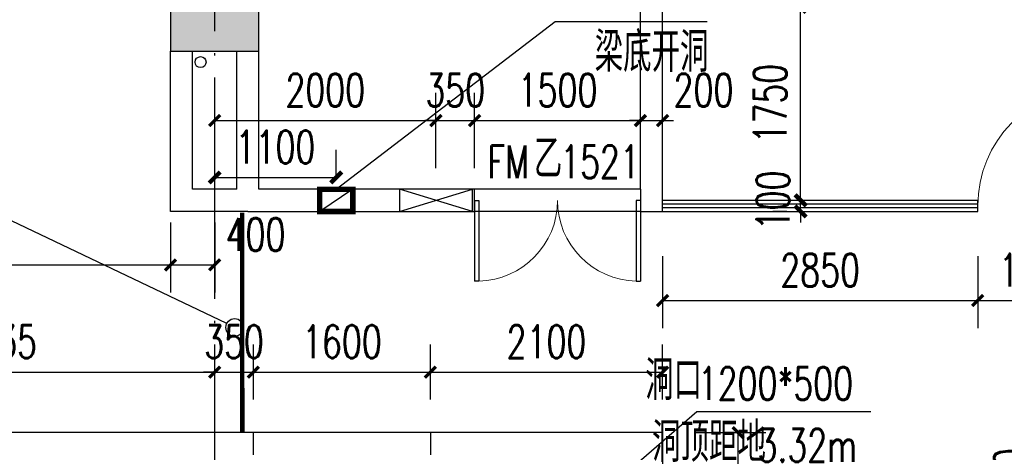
# Model space of a CAD drawing. Extents: x 797781 to 1255204, y 21234 to 1024248.
# Tile 441 of 656: x 936745 to 945648, y 485415 to 489327. Entities that reach past the tile are written whole.
import ezdxf

# ---------------------------------------------------------------- set-up
doc = ezdxf.new("R2010")
doc.units = 0
doc.header["$LTSCALE"] = 1000
doc.header["$MEASUREMENT"] = 0
doc.linetypes.add('( Hidden )', pattern=[0.375, 0.25, -0.125])
doc.linetypes.add('230303生产综合楼-平面图_t8$0$DOTE', pattern=[2.42, 2, -0.2, 0.02, -0.2])
for name, color, linetype in [('00泄压阀', 2, 'Continuous'), ('230303生产综合楼-平面图_t8$0$COLUMN', 40, 'Continuous'), ('230303生产综合楼-平面图_t8$0$DIM_IDEN', 3, 'Continuous'), ('230303生产综合楼-平面图_t8$0$DIM_LEAD', 3, 'Continuous'), ('230303生产综合楼-平面图_t8$0$DOOR_FIRE', 4, 'Continuous'), ('230303生产综合楼-平面图_t8$0$DOOR_FIRE_TEXT', 7, 'Continuous'), ('230303生产综合楼-平面图_t8$0$DOTE', 1, '230303生产综合楼-平面图_t8$0$DOTE'), ('230303生产综合楼-平面图_t8$0$PUB_DIM', 3, 'Continuous'), ('230303生产综合楼-平面图_t8$0$PUB_TEXT', 7, 'Continuous'), ('230303生产综合楼-平面图_t8$0$STAIR', 2, 'Continuous'), ('230303生产综合楼-平面图_t8$0$VRV-PIPE', 1, 'Continuous'), ('230303生产综合楼-平面图_t8$0$WALL', 40, 'Continuous'), ('230303生产综合楼-平面图_t8$0$WINDOW', 4, 'Continuous'), ('230303生产综合楼-平面图_t8$0$板洞', 6, 'Continuous'), ('A泄压阀', 2, 'Continuous'), ('CURTWALL', 4, 'Continuous'), ('DIM_LEAD', 3, 'Continuous'), ('PUB_DIM', 3, 'Continuous'), ('PUB_HATCH', 8, 'Continuous'), ('PUB_TEXT', 7, 'Continuous'), ('电气洞口', 6, 'Continuous'), ('防排烟', 7, 'Continuous')]:
    doc.layers.add(name, color=color, linetype=linetype)
doc.styles.add('230303生产综合楼-平面图_t8$0$_TCH_DIM', font='SIMPLEX', dxfattribs={"bigfont": 'GBCBIG'})
doc.styles.add('230303生产综合楼-平面图_T8$0$_TCH_DIM_T3', font='SIMPLEX', dxfattribs={"width": 0.705882, "bigfont": 'GBCBIG'})
doc.styles.add('230303生产综合楼-平面图_t8$0$_TCH_WINDOW', font='SIMPLEX', dxfattribs={"height": 3.5, "bigfont": 'GBCBIG'})
doc.styles.add('_TCH_DIM', font='SIMPLEX', dxfattribs={"bigfont": 'GBCBIG'})
doc.styles.add('_TCH_DIM_T3', font='SIMPLEX', dxfattribs={"width": 0.705882, "bigfont": 'GBCBIG'})
doc.dimstyles.new('230303生产综合楼-平面图_T8$0$_TCH_ARCH&&100', dxfattribs={"dimtxt": 297.5, "dimasz": 100, "dimexe": 250, "dimexo": 300, "dimgap": 126.25, "dimtad": 1, "dimdec": 0, "dimzin": 0, "dimdsep": 46, "dimtxsty": '230303生产综合楼-平面图_T8$0$_TCH_DIM_T3', "dimblk": '230303生产综合楼-平面图_t8$0$_ArchTick', "dimcen": 0.09, "dimclrt": 7, "dimazin": 2, "dimtfac": 1, "dimtdec": 0, "dimtix": 1, "dimtmove": 2, "dimatfit": 3, "dimfxl": 1, "dimtolj": 1, "dimtzin": 0, "dimarcsym": 0})
doc.dimstyles.new('_TCH_ARCH&&100', dxfattribs={"dimtxt": 297.5, "dimasz": 100, "dimexe": 250, "dimexo": 300, "dimgap": 126.25, "dimtad": 1, "dimdec": 0, "dimzin": 0, "dimdsep": 46, "dimtxsty": '_TCH_DIM_T3', "dimblk": 'ARCHTICK', "dimcen": 0.09, "dimclrt": 7, "dimazin": 2, "dimtfac": 1, "dimtdec": 0, "dimtix": 1, "dimtmove": 2, "dimatfit": 3, "dimfxl": 1, "dimtolj": 1, "dimtzin": 0, "dimarcsym": 0})

# ---------------------------------------------------------------- blocks, each defined once
blk = doc.blocks.new('A$C364970EA')
at = {"layer": '00泄压阀', "color": 2}
for p, q in [((-659.5, 0), (0, 200)), ((0, 0), (-659.5, 200))]:
    blk.add_line(p, q, dxfattribs=at)
blk.add_lwpolyline([(-659.5, 0), (0, 0), (0, 200), (-659.5, 200)], close=True, dxfattribs=at)
blk = doc.blocks.new('泄压阀')
at = {"layer": 'A泄压阀', "color": 2, "rotation": 180}
blk.add_blockref('A$C364970EA', (-320, 100), dxfattribs=at)
blk = doc.blocks.new('_ArchTick')
at = {"color": 0, "linetype": 'ByBlock', "const_width": 0.4}
blk.add_lwpolyline([(-0.5, -0.5), (0.5, 0.5)], dxfattribs=at)
blk = doc.blocks.new('*D6716')
at = {"layer": 'Defpoints', "color": 0, "transparency": 16777216}
for p in [(769036.4, 381246.4), (767936.8, 380939.1), (769036.4, 380939.1)]:
    blk.add_point(p, dxfattribs=at)
at = {"layer": 'PUB_DIM', "color": 0, "lineweight": -2, "transparency": 16777216}
for p, q in [((767936.8, 381239.1), (767936.8, 381496.4)), ((769036.4, 381239.1), (769036.4, 381496.4)), ((767936.8, 381246.4), (769036.4, 381246.4))]:
    blk.add_line(p, q, dxfattribs=at)
at = {"layer": 'PUB_DIM', "color": 0, "lineweight": -2, "transparency": 16777216, "xscale": 100, "yscale": 100, "zscale": 100, "rotation": 180}
blk.add_blockref('_ArchTick', (767936.8, 381246.4), dxfattribs=at)
at = {"layer": 'PUB_DIM', "color": 0, "lineweight": -2, "transparency": 16777216, "xscale": 100, "yscale": 100, "zscale": 100}
blk.add_blockref('_ArchTick', (769036.4, 381246.4), dxfattribs=at)
at = {"layer": 'PUB_DIM', "color": 7, "transparency": 16777216, "insert": (768486.6, 381521.4), "char_height": 297.5, "attachment_point": 5, "style": '_TCH_DIM_T3'}
blk.add_mtext('\\A1;1100', dxfattribs=at)
blk = doc.blocks.new('230303生产综合楼-平面图_t8$0$LMJ')
at = {"layer": '230303生产综合楼-平面图_t8$0$VRV-PIPE', "color": 2, "linetype": 'Continuous'}
blk.add_circle((1075893, 183928), 50, dxfattribs=at)
blk = doc.blocks.new('230303生产综合楼-平面图_t8$0$_ArchTick')
at = {"color": 0, "linetype": 'ByBlock', "const_width": 0.3}
blk.add_lwpolyline([(-0.5, -0.5), (0.5, 0.5)], dxfattribs=at)
blk = doc.blocks.new('*D6221')
at = {"layer": '230303生产综合楼-平面图_t8$0$PUB_DIM', "color": 0, "lineweight": -2, "transparency": 16777216}
for p, q in [((772798.3, 187898.9), (772269.5, 187898.9)), ((772519.5, 186898.9), (772519.5, 187898.9)), ((772798.3, 186898.9), (772269.5, 186898.9))]:
    blk.add_line(p, q, dxfattribs=at)
at = {"layer": 'Defpoints', "color": 0, "transparency": 16777216}
for p in [(772519.5, 187898.9), (773098.3, 187898.9), (773098.3, 186898.9)]:
    blk.add_point(p, dxfattribs=at)
at = {"layer": '230303生产综合楼-平面图_t8$0$PUB_DIM', "color": 0, "lineweight": -2, "transparency": 16777216, "xscale": 100, "yscale": 100, "zscale": 100}
for p, rotation in [((772519.5, 187898.9), 90), ((772519.5, 186898.9), 270)]:
    blk.add_blockref('230303生产综合楼-平面图_t8$0$_ArchTick', p, dxfattribs=dict(at, rotation=rotation))
at = {"layer": '230303生产综合楼-平面图_t8$0$PUB_DIM', "color": 7, "transparency": 16777216, "insert": (772244.5, 187398.9), "char_height": 297.5, "attachment_point": 5, "rotation": 90, "style": '230303生产综合楼-平面图_T8$0$_TCH_DIM_T3'}
blk.add_mtext('\\A1;1000', dxfattribs=at)
blk = doc.blocks.new('*D6239')
at = {"layer": '230303生产综合楼-平面图_t8$0$PUB_DIM', "color": 0, "lineweight": -2, "transparency": 16777216}
for p, q in [((761113.3, 188198.9), (761113.3, 188695.4)), ((765048.3, 188198.9), (765048.3, 188695.4)), ((761113.3, 188445.4), (765048.3, 188445.4))]:
    blk.add_line(p, q, dxfattribs=at)
at = {"layer": 'Defpoints', "color": 0, "transparency": 16777216}
for p in [(765048.3, 188445.4), (761113.3, 187898.9), (765048.3, 187898.9)]:
    blk.add_point(p, dxfattribs=at)
at = {"layer": '230303生产综合楼-平面图_t8$0$PUB_DIM', "color": 0, "lineweight": -2, "transparency": 16777216, "xscale": 100, "yscale": 100, "zscale": 100, "rotation": 180}
blk.add_blockref('230303生产综合楼-平面图_t8$0$_ArchTick', (761113.3, 188445.4), dxfattribs=at)
at = {"layer": '230303生产综合楼-平面图_t8$0$PUB_DIM', "color": 0, "lineweight": -2, "transparency": 16777216, "xscale": 100, "yscale": 100, "zscale": 100}
blk.add_blockref('230303生产综合楼-平面图_t8$0$_ArchTick', (765048.3, 188445.4), dxfattribs=at)
at = {"layer": '230303生产综合楼-平面图_t8$0$PUB_DIM', "color": 7, "transparency": 16777216, "insert": (763080.8, 188720.4), "char_height": 297.5, "attachment_point": 5, "style": '230303生产综合楼-平面图_T8$0$_TCH_DIM_T3'}
blk.add_mtext('\\A1;3935', dxfattribs=at)
blk = doc.blocks.new('*D6240')
at = {"layer": '230303生产综合楼-平面图_t8$0$PUB_DIM', "color": 0, "lineweight": -2, "transparency": 16777216}
for p, q in [((765048.3, 188198.9), (765048.3, 188695.4)), ((765398.3, 188198.9), (765398.3, 188695.4)), ((765048.3, 188445.4), (764948.3, 188445.4)), ((765048.3, 188445.4), (765398.3, 188445.4)), ((765398.3, 188445.4), (765498.3, 188445.4))]:
    blk.add_line(p, q, dxfattribs=at)
at = {"layer": 'Defpoints', "color": 0, "transparency": 16777216}
for p in [(765398.3, 188445.4), (765048.3, 187898.9), (765398.3, 187898.9)]:
    blk.add_point(p, dxfattribs=at)
at = {"layer": '230303生产综合楼-平面图_t8$0$PUB_DIM', "color": 0, "lineweight": -2, "transparency": 16777216, "xscale": 100, "yscale": 100, "zscale": 100}
blk.add_blockref('230303生产综合楼-平面图_t8$0$_ArchTick', (765048.3, 188445.4), dxfattribs=at)
at = {"layer": '230303生产综合楼-平面图_t8$0$PUB_DIM', "color": 0, "lineweight": -2, "transparency": 16777216, "xscale": 100, "yscale": 100, "zscale": 100, "rotation": 180}
blk.add_blockref('230303生产综合楼-平面图_t8$0$_ArchTick', (765398.3, 188445.4), dxfattribs=at)
at = {"layer": '230303生产综合楼-平面图_t8$0$PUB_DIM', "color": 7, "transparency": 16777216, "insert": (765223.3, 188720.4), "char_height": 297.5, "attachment_point": 5, "style": '230303生产综合楼-平面图_T8$0$_TCH_DIM_T3'}
blk.add_mtext('\\A1;350', dxfattribs=at)
blk = doc.blocks.new('*D6241')
at = {"layer": '230303生产综合楼-平面图_t8$0$PUB_DIM', "color": 0, "lineweight": -2, "transparency": 16777216}
for p, q in [((765398.3, 188198.9), (765398.3, 188695.4)), ((766998.3, 188198.9), (766998.3, 188695.4)), ((765398.3, 188445.4), (766998.3, 188445.4))]:
    blk.add_line(p, q, dxfattribs=at)
at = {"layer": 'Defpoints', "color": 0, "transparency": 16777216}
for p in [(766998.3, 188445.4), (765398.3, 187898.9), (766998.3, 187898.9)]:
    blk.add_point(p, dxfattribs=at)
at = {"layer": '230303生产综合楼-平面图_t8$0$PUB_DIM', "color": 0, "lineweight": -2, "transparency": 16777216, "xscale": 100, "yscale": 100, "zscale": 100, "rotation": 180}
blk.add_blockref('230303生产综合楼-平面图_t8$0$_ArchTick', (765398.3, 188445.4), dxfattribs=at)
at = {"layer": '230303生产综合楼-平面图_t8$0$PUB_DIM', "color": 0, "lineweight": -2, "transparency": 16777216, "xscale": 100, "yscale": 100, "zscale": 100}
blk.add_blockref('230303生产综合楼-平面图_t8$0$_ArchTick', (766998.3, 188445.4), dxfattribs=at)
at = {"layer": '230303生产综合楼-平面图_t8$0$PUB_DIM', "color": 7, "transparency": 16777216, "insert": (766198.3, 188720.4), "char_height": 297.5, "attachment_point": 5, "style": '230303生产综合楼-平面图_T8$0$_TCH_DIM_T3'}
blk.add_mtext('\\A1;1600', dxfattribs=at)
blk = doc.blocks.new('*D6242')
at = {"layer": '230303生产综合楼-平面图_t8$0$PUB_DIM', "color": 0, "lineweight": -2, "transparency": 16777216}
for p, q in [((766998.3, 188198.9), (766998.3, 188695.4)), ((769098.3, 188198.9), (769098.3, 188695.4)), ((766998.3, 188445.4), (769098.3, 188445.4))]:
    blk.add_line(p, q, dxfattribs=at)
at = {"layer": 'Defpoints', "color": 0, "transparency": 16777216}
for p in [(769098.3, 188445.4), (766998.3, 187898.9), (769098.3, 187898.9)]:
    blk.add_point(p, dxfattribs=at)
at = {"layer": '230303生产综合楼-平面图_t8$0$PUB_DIM', "color": 0, "lineweight": -2, "transparency": 16777216, "xscale": 100, "yscale": 100, "zscale": 100, "rotation": 180}
blk.add_blockref('230303生产综合楼-平面图_t8$0$_ArchTick', (766998.3, 188445.4), dxfattribs=at)
at = {"layer": '230303生产综合楼-平面图_t8$0$PUB_DIM', "color": 0, "lineweight": -2, "transparency": 16777216, "xscale": 100, "yscale": 100, "zscale": 100}
blk.add_blockref('230303生产综合楼-平面图_t8$0$_ArchTick', (769098.3, 188445.4), dxfattribs=at)
at = {"layer": '230303生产综合楼-平面图_t8$0$PUB_DIM', "color": 7, "transparency": 16777216, "insert": (768048.3, 188720.4), "char_height": 297.5, "attachment_point": 5, "style": '230303生产综合楼-平面图_T8$0$_TCH_DIM_T3'}
blk.add_mtext('\\A1;2100', dxfattribs=at)
blk = doc.blocks.new('*D6246')
at = {"layer": '230303生产综合楼-平面图_t8$0$PUB_DIM', "color": 0, "lineweight": -2, "transparency": 16777216}
for p, q in [((769398.3, 187898.9), (770032.5, 187898.9)), ((769782.5, 185748.9), (769782.5, 187898.9)), ((769398.3, 185748.9), (770032.5, 185748.9))]:
    blk.add_line(p, q, dxfattribs=at)
at = {"layer": 'Defpoints', "color": 0, "transparency": 16777216}
for p in [(769098.3, 187898.9), (769782.5, 187898.9), (769098.3, 185748.9)]:
    blk.add_point(p, dxfattribs=at)
at = {"layer": '230303生产综合楼-平面图_t8$0$PUB_DIM', "color": 0, "lineweight": -2, "transparency": 16777216, "xscale": 100, "yscale": 100, "zscale": 100}
for p, rotation in [((769782.5, 187898.9), 90), ((769782.5, 185748.9), 270)]:
    blk.add_blockref('230303生产综合楼-平面图_t8$0$_ArchTick', p, dxfattribs=dict(at, rotation=rotation))
at = {"layer": '230303生产综合楼-平面图_t8$0$PUB_DIM', "color": 7, "transparency": 16777216, "insert": (769507.5, 186823.9), "char_height": 297.5, "attachment_point": 5, "rotation": 90, "style": '230303生产综合楼-平面图_T8$0$_TCH_DIM_T3'}
blk.add_mtext('\\A1;2150', dxfattribs=at)
blk = doc.blocks.new('*D1568')
at = {"layer": 'Defpoints', "color": 0, "transparency": 16777216}
for p in [(943805.9, 489443.2), (943983, 489443.2), (943983, 487693.2)]:
    blk.add_point(p, dxfattribs=at)
at = {"layer": 'PUB_DIM', "color": 0, "lineweight": -2, "transparency": 16777216}
for p, q in [((943683, 489443.2), (943555.9, 489443.2)), ((943805.9, 487693.2), (943805.9, 489443.2)), ((943683, 487693.2), (943555.9, 487693.2))]:
    blk.add_line(p, q, dxfattribs=at)
at = {"layer": 'PUB_DIM', "color": 0, "lineweight": -2, "transparency": 16777216, "xscale": 100, "yscale": 100, "zscale": 100}
for p, rotation in [((943805.9, 489443.2), 90), ((943805.9, 487693.2), 270)]:
    blk.add_blockref('_ArchTick', p, dxfattribs=dict(at, rotation=rotation))
at = {"layer": 'PUB_DIM', "color": 7, "transparency": 16777216, "insert": (943530.9, 488568.2), "char_height": 297.5, "attachment_point": 5, "rotation": 90, "style": '_TCH_DIM_T3'}
blk.add_mtext('\\A1;1750', dxfattribs=at)
blk = doc.blocks.new('*D1569')
at = {"layer": 'Defpoints', "color": 0, "transparency": 16777216}
for p in [(943805.9, 487693.2), (943983, 487693.2), (943983, 487593.2)]:
    blk.add_point(p, dxfattribs=at)
at = {"layer": 'PUB_DIM', "color": 0, "lineweight": -2, "transparency": 16777216}
for p, q in [((943805.9, 487693.2), (943805.9, 487793.2)), ((943683, 487693.2), (943555.9, 487693.2)), ((943805.9, 487593.2), (943805.9, 487693.2)), ((943683, 487593.2), (943555.9, 487593.2)), ((943805.9, 487593.2), (943805.9, 487493.2))]:
    blk.add_line(p, q, dxfattribs=at)
at = {"layer": 'PUB_DIM', "color": 0, "lineweight": -2, "transparency": 16777216, "xscale": 100, "yscale": 100, "zscale": 100}
for p, rotation in [((943805.9, 487693.2), 270), ((943805.9, 487593.2), 90)]:
    blk.add_blockref('_ArchTick', p, dxfattribs=dict(at, rotation=rotation))
at = {"layer": 'PUB_DIM', "color": 7, "transparency": 16777216, "insert": (943555.9, 487693.2), "char_height": 297.5, "attachment_point": 5, "rotation": 90, "style": '_TCH_DIM_T3'}
blk.add_mtext('\\A1;100', dxfattribs=at)
blk = doc.blocks.new('*D1679')
at = {"layer": '230303生产综合楼-平面图_t8$0$PUB_DIM', "color": 0, "lineweight": -2, "transparency": 16777216}
for p, q in [((933508, 487493.2), (933508, 486859.7)), ((938108, 487493.2), (938108, 486859.7)), ((933508, 487109.7), (938108, 487109.7))]:
    blk.add_line(p, q, dxfattribs=at)
at = {"layer": 'Defpoints', "color": 0, "transparency": 16777216}
for p in [(933508, 487793.2), (938108, 487793.2), (938108, 487109.7)]:
    blk.add_point(p, dxfattribs=at)
at = {"layer": '230303生产综合楼-平面图_t8$0$PUB_DIM', "color": 0, "lineweight": -2, "transparency": 16777216, "xscale": 100, "yscale": 100, "zscale": 100, "rotation": 180}
blk.add_blockref('230303生产综合楼-平面图_t8$0$_ArchTick', (933508, 487109.7), dxfattribs=at)
at = {"layer": '230303生产综合楼-平面图_t8$0$PUB_DIM', "color": 0, "lineweight": -2, "transparency": 16777216, "xscale": 100, "yscale": 100, "zscale": 100}
blk.add_blockref('230303生产综合楼-平面图_t8$0$_ArchTick', (938108, 487109.7), dxfattribs=at)
at = {"layer": '230303生产综合楼-平面图_t8$0$PUB_DIM', "color": 7, "transparency": 16777216, "insert": (935808, 487384.7), "char_height": 297.5, "attachment_point": 5, "style": '230303生产综合楼-平面图_T8$0$_TCH_DIM_T3'}
blk.add_mtext('\\A1;4600', dxfattribs=at)
blk = doc.blocks.new('*D1680')
at = {"layer": '230303生产综合楼-平面图_t8$0$PUB_DIM', "color": 0, "lineweight": -2, "transparency": 16777216}
for p, q in [((938108, 487493.2), (938108, 486859.7)), ((938508, 487493.2), (938508, 486859.7)), ((938108, 487109.7), (938508, 487109.7))]:
    blk.add_line(p, q, dxfattribs=at)
at = {"layer": 'Defpoints', "color": 0, "transparency": 16777216}
for p in [(938108, 487793.2), (938508, 487793.2), (938508, 487109.7)]:
    blk.add_point(p, dxfattribs=at)
at = {"layer": '230303生产综合楼-平面图_t8$0$PUB_DIM', "color": 0, "lineweight": -2, "transparency": 16777216, "xscale": 100, "yscale": 100, "zscale": 100, "rotation": 180}
blk.add_blockref('230303生产综合楼-平面图_t8$0$_ArchTick', (938108, 487109.7), dxfattribs=at)
at = {"layer": '230303生产综合楼-平面图_t8$0$PUB_DIM', "color": 0, "lineweight": -2, "transparency": 16777216, "xscale": 100, "yscale": 100, "zscale": 100}
blk.add_blockref('230303生产综合楼-平面图_t8$0$_ArchTick', (938508, 487109.7), dxfattribs=at)
at = {"layer": '230303生产综合楼-平面图_t8$0$PUB_DIM', "color": 7, "transparency": 16777216, "insert": (938878, 487384.7), "char_height": 297.5, "attachment_point": 5, "style": '230303生产综合楼-平面图_T8$0$_TCH_DIM_T3'}
blk.add_mtext('\\A1;400', dxfattribs=at)
blk = doc.blocks.new('*D1689')
at = {"layer": '230303生产综合楼-平面图_t8$0$PUB_DIM', "color": 0, "lineweight": -2, "transparency": 16777216}
for p, q in [((942558, 487189.6), (942558, 486537.4)), ((945408, 487189.6), (945408, 486537.4)), ((942558, 486787.4), (945408, 486787.4))]:
    blk.add_line(p, q, dxfattribs=at)
at = {"layer": 'Defpoints', "color": 0, "transparency": 16777216}
for p in [(942558, 487489.6), (945408, 487489.6), (945408, 486787.4)]:
    blk.add_point(p, dxfattribs=at)
at = {"layer": '230303生产综合楼-平面图_t8$0$PUB_DIM', "color": 0, "lineweight": -2, "transparency": 16777216, "xscale": 100, "yscale": 100, "zscale": 100, "rotation": 180}
blk.add_blockref('230303生产综合楼-平面图_t8$0$_ArchTick', (942558, 486787.4), dxfattribs=at)
at = {"layer": '230303生产综合楼-平面图_t8$0$PUB_DIM', "color": 0, "lineweight": -2, "transparency": 16777216, "xscale": 100, "yscale": 100, "zscale": 100}
blk.add_blockref('230303生产综合楼-平面图_t8$0$_ArchTick', (945408, 486787.4), dxfattribs=at)
at = {"layer": '230303生产综合楼-平面图_t8$0$PUB_DIM', "color": 7, "transparency": 16777216, "insert": (943983, 487062.4), "char_height": 297.5, "attachment_point": 5, "style": '230303生产综合楼-平面图_T8$0$_TCH_DIM_T3'}
blk.add_mtext('\\A1;2850', dxfattribs=at)
blk = doc.blocks.new('*D1690')
at = {"layer": '230303生产综合楼-平面图_t8$0$PUB_DIM', "color": 0, "lineweight": -2, "transparency": 16777216}
for p, q in [((945408, 487189.6), (945408, 486537.4)), ((946508, 487189.6), (946508, 486537.4)), ((945408, 486787.4), (946508, 486787.4))]:
    blk.add_line(p, q, dxfattribs=at)
at = {"layer": 'Defpoints', "color": 0, "transparency": 16777216}
for p in [(945408, 487489.6), (946508, 487489.6), (946508, 486787.4)]:
    blk.add_point(p, dxfattribs=at)
at = {"layer": '230303生产综合楼-平面图_t8$0$PUB_DIM', "color": 0, "lineweight": -2, "transparency": 16777216, "xscale": 100, "yscale": 100, "zscale": 100, "rotation": 180}
blk.add_blockref('230303生产综合楼-平面图_t8$0$_ArchTick', (945408, 486787.4), dxfattribs=at)
at = {"layer": '230303生产综合楼-平面图_t8$0$PUB_DIM', "color": 0, "lineweight": -2, "transparency": 16777216, "xscale": 100, "yscale": 100, "zscale": 100}
blk.add_blockref('230303生产综合楼-平面图_t8$0$_ArchTick', (946508, 486787.4), dxfattribs=at)
at = {"layer": '230303生产综合楼-平面图_t8$0$PUB_DIM', "color": 7, "transparency": 16777216, "insert": (945958, 487062.4), "char_height": 297.5, "attachment_point": 5, "style": '230303生产综合楼-平面图_T8$0$_TCH_DIM_T3'}
blk.add_mtext('\\A1;1100', dxfattribs=at)
blk = doc.blocks.new('*D1703')
at = {"layer": '230303生产综合楼-平面图_t8$0$PUB_DIM', "color": 0, "lineweight": -2, "transparency": 16777216}
for p, q in [((938508, 487983.1), (938508, 488665.1)), ((940508.3, 487983.1), (940508.3, 488665.1)), ((938508, 488415.1), (940508.3, 488415.1))]:
    blk.add_line(p, q, dxfattribs=at)
at = {"layer": 'Defpoints', "color": 0, "transparency": 16777216}
for p in [(940508.3, 488415.1), (938508, 487683.1), (940508.3, 487683.1)]:
    blk.add_point(p, dxfattribs=at)
at = {"layer": '230303生产综合楼-平面图_t8$0$PUB_DIM', "color": 0, "lineweight": -2, "transparency": 16777216, "xscale": 100, "yscale": 100, "zscale": 100, "rotation": 180}
blk.add_blockref('230303生产综合楼-平面图_t8$0$_ArchTick', (938508, 488415.1), dxfattribs=at)
at = {"layer": '230303生产综合楼-平面图_t8$0$PUB_DIM', "color": 0, "lineweight": -2, "transparency": 16777216, "xscale": 100, "yscale": 100, "zscale": 100}
blk.add_blockref('230303生产综合楼-平面图_t8$0$_ArchTick', (940508.3, 488415.1), dxfattribs=at)
at = {"layer": '230303生产综合楼-平面图_t8$0$PUB_DIM', "color": 7, "transparency": 16777216, "insert": (939508.1, 488690.1), "char_height": 297.5, "attachment_point": 5, "style": '230303生产综合楼-平面图_T8$0$_TCH_DIM_T3'}
blk.add_mtext('\\A1;2000', dxfattribs=at)
blk = doc.blocks.new('*D1704')
at = {"layer": '230303生产综合楼-平面图_t8$0$PUB_DIM', "color": 0, "lineweight": -2, "transparency": 16777216}
for p, q in [((940508.3, 487983.1), (940508.3, 488665.1)), ((940858, 487983.1), (940858, 488665.1)), ((940508.3, 488415.1), (940408.3, 488415.1)), ((940508.3, 488415.1), (940858, 488415.1)), ((940858, 488415.1), (940958, 488415.1))]:
    blk.add_line(p, q, dxfattribs=at)
at = {"layer": 'Defpoints', "color": 0, "transparency": 16777216}
for p in [(940858, 488415.1), (940508.3, 487683.1), (940858, 487683.1)]:
    blk.add_point(p, dxfattribs=at)
at = {"layer": '230303生产综合楼-平面图_t8$0$PUB_DIM', "color": 0, "lineweight": -2, "transparency": 16777216, "xscale": 100, "yscale": 100, "zscale": 100}
blk.add_blockref('230303生产综合楼-平面图_t8$0$_ArchTick', (940508.3, 488415.1), dxfattribs=at)
at = {"layer": '230303生产综合楼-平面图_t8$0$PUB_DIM', "color": 0, "lineweight": -2, "transparency": 16777216, "xscale": 100, "yscale": 100, "zscale": 100, "rotation": 180}
blk.add_blockref('230303生产综合楼-平面图_t8$0$_ArchTick', (940858, 488415.1), dxfattribs=at)
at = {"layer": '230303生产综合楼-平面图_t8$0$PUB_DIM', "color": 7, "transparency": 16777216, "insert": (940683.1, 488690.1), "char_height": 297.5, "attachment_point": 5, "style": '230303生产综合楼-平面图_T8$0$_TCH_DIM_T3'}
blk.add_mtext('\\A1;350', dxfattribs=at)
blk = doc.blocks.new('*D1705')
at = {"layer": '230303生产综合楼-平面图_t8$0$PUB_DIM', "color": 0, "lineweight": -2, "transparency": 16777216}
for p, q in [((940858, 487983.1), (940858, 488665.1)), ((942358, 487983.1), (942358, 488665.1)), ((940858, 488415.1), (942358, 488415.1))]:
    blk.add_line(p, q, dxfattribs=at)
at = {"layer": 'Defpoints', "color": 0, "transparency": 16777216}
for p in [(942358, 488415.1), (940858, 487683.1), (942358, 487683.1)]:
    blk.add_point(p, dxfattribs=at)
at = {"layer": '230303生产综合楼-平面图_t8$0$PUB_DIM', "color": 0, "lineweight": -2, "transparency": 16777216, "xscale": 100, "yscale": 100, "zscale": 100, "rotation": 180}
blk.add_blockref('230303生产综合楼-平面图_t8$0$_ArchTick', (940858, 488415.1), dxfattribs=at)
at = {"layer": '230303生产综合楼-平面图_t8$0$PUB_DIM', "color": 0, "lineweight": -2, "transparency": 16777216, "xscale": 100, "yscale": 100, "zscale": 100}
blk.add_blockref('230303生产综合楼-平面图_t8$0$_ArchTick', (942358, 488415.1), dxfattribs=at)
at = {"layer": '230303生产综合楼-平面图_t8$0$PUB_DIM', "color": 7, "transparency": 16777216, "insert": (941608, 488690.1), "char_height": 297.5, "attachment_point": 5, "style": '230303生产综合楼-平面图_T8$0$_TCH_DIM_T3'}
blk.add_mtext('\\A1;1500', dxfattribs=at)
blk = doc.blocks.new('*D1706')
at = {"layer": '230303生产综合楼-平面图_t8$0$PUB_DIM', "color": 0, "lineweight": -2, "transparency": 16777216}
for p, q in [((942358, 487983.1), (942358, 488665.1)), ((942558, 487983.1), (942558, 488665.1)), ((942358, 488415.1), (942258, 488415.1)), ((942358, 488415.1), (942558, 488415.1)), ((942558, 488415.1), (942658, 488415.1))]:
    blk.add_line(p, q, dxfattribs=at)
at = {"layer": 'Defpoints', "color": 0, "transparency": 16777216}
for p in [(942558, 488415.1), (942358, 487683.1), (942558, 487683.1)]:
    blk.add_point(p, dxfattribs=at)
at = {"layer": '230303生产综合楼-平面图_t8$0$PUB_DIM', "color": 0, "lineweight": -2, "transparency": 16777216, "xscale": 100, "yscale": 100, "zscale": 100}
blk.add_blockref('230303生产综合楼-平面图_t8$0$_ArchTick', (942358, 488415.1), dxfattribs=at)
at = {"layer": '230303生产综合楼-平面图_t8$0$PUB_DIM', "color": 0, "lineweight": -2, "transparency": 16777216, "xscale": 100, "yscale": 100, "zscale": 100, "rotation": 180}
blk.add_blockref('230303生产综合楼-平面图_t8$0$_ArchTick', (942558, 488415.1), dxfattribs=at)
at = {"layer": '230303生产综合楼-平面图_t8$0$PUB_DIM', "color": 7, "transparency": 16777216, "insert": (942928, 488690.1), "char_height": 297.5, "attachment_point": 5, "style": '230303生产综合楼-平面图_T8$0$_TCH_DIM_T3'}
blk.add_mtext('\\A1;200', dxfattribs=at)
blk = doc.blocks.new('230303生产综合楼-平面图_t8$0$$DorLib2D$00000002')
for p, q in [((-0.5, 0), (-0.5, 0.4875)), ((-0.475, 0.4875), (-0.5, 0.4875)), ((-0.475, 0), (-0.475, 0.4875)), ((0.475, 0), (0.475, 0.4875)), ((0.475, 0.4875), (0.5, 0.4875)), ((0.5, 0), (0.5, 0.4875)), ((-0.5, 0), (-0.475, 0)), ((0.5, 0), (0.475, 0))]:
    blk.add_line(p, q)
at = {"lineweight": 13}
for centre, start, end in [((-0.4875, 0), 0, 88.53072), ((0.4875, 0), 91.46928, 180)]:
    blk.add_arc(centre, 0.4875, start, end, dxfattribs=at)
blk = doc.blocks.new('_FZH')
blk.add_lwpolyline([(-0.5, -0.5), (0.5, -0.5), (0.5, 0.5), (-0.5, 0.5)], close=True)
at = {"layer": 'PUB_HATCH'}
blk.add_solid([(-0.5, -0.5), (0.5, -0.5), (-0.5, 0.5), (0.5, 0.5)], dxfattribs=at)
blk = doc.blocks.new('230303生产综合楼-平面图_t8$0$$DorLib2D$00000001')
for p, q in [((0.45, 0.975), (0.5, 0.975)), ((0.45, 0), (0.45, 0.975)), ((0.5, 0), (0.5, 0.975)), ((0.5, 0), (0.45, 0))]:
    blk.add_line(p, q)
at = {"lineweight": 13}
blk.add_arc((0.475, 0), 0.975, 91.46928, 180, dxfattribs=at)
blk = doc.blocks.new('3FQD')
at = {"layer": 'DIM_LEAD'}
for p, q in [((769036.4, 381139.1), (771014.5, 382656.6)), ((771014.5, 382656.6), (772389.9, 382656.6))]:
    blk.add_line(p, q, dxfattribs=at)
at = {"layer": '电气洞口', "color": 6}
blk.add_line((769186.4, 381139.1), (768886.4, 380939.1), dxfattribs=at)
at = {"layer": '电气洞口', "color": 6, "lineweight": -2, "const_width": 50}
blk.add_lwpolyline([(768886.4, 381139.1), (769186.4, 381139.1), (769186.4, 380939.1), (768886.4, 380939.1)], close=True, dxfattribs=at)
at = {"layer": 'PUB_TEXT', "style": '_TCH_DIM'}
blk.add_text('梁底开洞', height=357.45, dxfattribs=at).set_placement((771372.7, 382201.6))
at = {"layer": 'PUB_DIM'}
dim = blk.add_aligned_dim(p1=(767936.8, 380939.1), p2=(769036.4, 380939.1), distance=307.3, dimstyle='_TCH_ARCH&&100', dxfattribs=at)
dim.commit()
dim.dimension.update_dxf_attribs({"geometry": '*D6716', "text_midpoint": (768486.6, 381521.4)})
blk = doc.blocks.new('230303生产综合楼-平面图_t8$0$HXT-1')
at = {"layer": '230303生产综合楼-平面图_t8$0$PUB_DIM'}
dim = blk.add_aligned_dim(p1=(773098.3, 186898.9), p2=(773098.3, 187898.9), distance=578.8, dimstyle='230303生产综合楼-平面图_T8$0$_TCH_ARCH&&100', dxfattribs=at)
dim.commit()
dim.dimension.update_dxf_attribs({"geometry": '*D6221', "text_midpoint": (772244.5, 187398.9)})
blk = doc.blocks.new('230303生产综合楼-平面图_t8$0$WSJ-1')
at = {"layer": '230303生产综合楼-平面图_t8$0$DIM_LEAD'}
for p, q in [((768030, 186898.9), (769409, 188089.3)), ((769409, 188089.3), (770981.9, 188089.3))]:
    blk.add_line(p, q, dxfattribs=at)
at = {"layer": '230303生产综合楼-平面图_t8$0$WALL'}
for p, q in [((765298.3, 187898.9), (762098.3, 187898.9)), ((765398.3, 187898.9), (765298.3, 187898.9)), ((765398.3, 187698.9), (765398.3, 187898.9)), ((767098.3, 187898.9), (766998.3, 187898.9)), ((766998.3, 187898.9), (766998.3, 187698.9)), ((769098.3, 187898.9), (767098.3, 187898.9)), ((769098.3, 187898.9), (769098.3, 186798.9))]:
    blk.add_line(p, q, dxfattribs=at)
at = {"layer": '230303生产综合楼-平面图_t8$0$WINDOW'}
blk.add_line((766998.3, 187898.9), (765398.3, 187898.9), dxfattribs=at)
at = {"layer": '230303生产综合楼-平面图_t8$0$PUB_TEXT', "style": '230303生产综合楼-平面图_t8$0$_TCH_DIM'}
for s, p in [('洞口', (768940.3, 188194.3)), ('洞顶距地', (769003.7, 187634.3))]:
    blk.add_text(s, height=357.45, dxfattribs=at).set_placement(p)
at = {"layer": '230303生产综合楼-平面图_t8$0$PUB_TEXT', "style": '230303生产综合楼-平面图_t8$0$_TCH_DIM', "width": 0.705882}
for s, p in [('1200*500', (769416.9, 188194.3)), ('3.32m', (769956.9, 187634.3))]:
    blk.add_text(s, height=297.5, dxfattribs=at).set_placement(p)
at = {"layer": '230303生产综合楼-平面图_t8$0$PUB_DIM'}
for p1, p2, distance, picture, middle in [((761113.3, 187898.9), (765048.3, 187898.9), 546.5, '*D6239', (763080.8, 188720.4)), ((765048.3, 187898.9), (765398.3, 187898.9), 546.5, '*D6240', (765223.3, 188720.4)), ((765398.3, 187898.9), (766998.3, 187898.9), 546.5, '*D6241', (766198.3, 188720.4)), ((766998.3, 187898.9), (769098.3, 187898.9), 546.5, '*D6242', (768048.3, 188720.4)), ((769098.3, 185748.9), (769098.3, 187898.9), -684.2, '*D6246', (769507.5, 186823.9))]:
    dim = blk.add_aligned_dim(p1=p1, p2=p2, distance=distance, dimstyle='230303生产综合楼-平面图_T8$0$_TCH_ARCH&&100', dxfattribs=at)
    dim.commit()
    dim.dimension.update_dxf_attribs({"geometry": picture, "text_midpoint": middle})

msp = doc.modelspace()

# ---------------------------------------------------------------- linework, layer by layer
at = {"layer": '230303生产综合楼-平面图_t8$0$DIM_IDEN'}
msp.add_line((938616.6, 486579.5), (934616.2, 488486.7), dxfattribs=at)
msp.add_circle((938688.8, 486545), 80, dxfattribs=at)
at = {"layer": '230303生产综合楼-平面图_t8$0$DOOR_FIRE'}
for p, q in [((942358, 487793.2), (940858, 487793.2)), ((942358, 487593.2), (940858, 487593.2))]:
    msp.add_line(p, q, dxfattribs=at)
at = {"layer": '230303生产综合楼-平面图_t8$0$DOTE'}
msp.add_line((938508, 467443.2), (938508, 495443.2), dxfattribs=at)
at = {"layer": '230303生产综合楼-平面图_t8$0$WALL'}
for p, q in [((942358, 487793.2), (942358, 492443.2)), ((942558, 487593.2), (942558, 492243.2)), ((938108, 487793.2), (938108, 489043.2)), ((938308, 487793.2), (938308, 489043.2)), ((938708, 487793.2), (938708, 489043.2)), ((938908, 487793.2), (938908, 489043.2)), ((938108, 487793.2), (938108, 487793.2)), ((938108, 487593.2), (938108, 487793.2)), ((938708, 487793.2), (938308, 487793.2)), ((940858, 487793.2), (938908, 487793.2)), ((940858, 487593.2), (940858, 487793.2)), ((942358, 487793.2), (942358, 487593.2)), ((938208, 487593.2), (938108, 487593.2)), ((938808, 487593.2), (938208, 487593.2)), ((938808, 487593.2), (940858, 487593.2)), ((942358, 487593.2), (942558, 487593.2))]:
    msp.add_line(p, q, dxfattribs=at)
at = {"layer": 'CURTWALL'}
for p, q in [((945408, 487693.2), (942558, 487693.2)), ((945408, 487659.9), (942558, 487659.9)), ((945408, 487593.2), (945408, 487693.2)), ((945408, 487626.5), (942558, 487626.5)), ((942558, 487593.2), (945408, 487593.2))]:
    msp.add_line(p, q, dxfattribs=at)
at = {"layer": '防排烟', "color": 1, "linetype": '( Hidden )', "const_width": 40}
msp.add_lwpolyline([(938758, 485593.2), (938755.4, 487581.8)], dxfattribs=at)

# ---------------------------------------------------------------- block references
for name, p in [('3FQD', (170571.2, 106654.1)), ('230303生产综合楼-平面图_t8$0$LMJ', (-137513, 305015.2))]:
    msp.add_blockref(name, p)
at = {"layer": '230303生产综合楼-平面图_t8$0$COLUMN', "xscale": 800, "yscale": 800, "zscale": 800}
msp.add_blockref('_FZH', (938508, 489443.2), dxfattribs=at)
at = {"layer": '230303生产综合楼-平面图_t8$0$DOOR_FIRE'}
for name, p, xscale, yscale, zscale, rotation in [('230303生产综合楼-平面图_t8$0$$DorLib2D$00000001', (945958, 487643.2), -1100, -1100, 100, 179.9999999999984), ('230303生产综合楼-平面图_t8$0$$DorLib2D$00000002', (941608, 487693.2), 1500, 1500, 200, 179.9999999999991)]:
    msp.add_blockref(name, p, dxfattribs=dict(at, xscale=xscale, yscale=yscale, zscale=zscale, rotation=rotation))
at = {"layer": '230303生产综合楼-平面图_t8$0$STAIR'}
msp.add_blockref('230303生产综合楼-平面图_t8$0$WSJ-1', (173459.7, 297694.3), dxfattribs=at)
at = {"layer": '230303生产综合楼-平面图_t8$0$板洞'}
msp.add_blockref('230303生产综合楼-平面图_t8$0$HXT-1', (173459.7, 297694.3), dxfattribs=at)
at = {"layer": 'A泄压阀', "color": 8, "rotation": 180.0000000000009}
msp.add_blockref('泄压阀', (940518, 487693.2), dxfattribs=at)

# ---------------------------------------------------------------- texts
at = {"layer": '230303生产综合楼-平面图_t8$0$DOOR_FIRE_TEXT', "style": '230303生产综合楼-平面图_t8$0$_TCH_WINDOW', "width": 0.705882}
for s, p in [('FM', (940973.9, 487893.2)), ('1521', (941632.2, 487893.2))]:
    msp.add_text(s, height=297.5, rotation=360, dxfattribs=at).set_placement(p)
at = {"layer": '230303生产综合楼-平面图_t8$0$DOOR_FIRE_TEXT', "style": '230303生产综合楼-平面图_t8$0$_TCH_WINDOW'}
msp.add_text('乙', height=357.4, rotation=360, dxfattribs=at).set_placement((941393.9, 487893.2))

# ---------------------------------------------------------------- dimensions: what is measured, and where the dimension line sits
at = {"layer": '230303生产综合楼-平面图_t8$0$PUB_DIM'}
for p1, p2, distance, picture, middle in [((938508, 487683.1), (940508.3, 487683.1), 732, '*D1703', (939508.1, 488690.1)), ((940508.3, 487683.1), (940858, 487683.1), 732, '*D1704', (940683.1, 488690.1)), ((940858, 487683.1), (942358, 487683.1), 732, '*D1705', (941608, 488690.1)), ((933508, 487793.2), (938108, 487793.2), -683.5, '*D1679', (935808, 487384.7)), ((942558, 487489.6), (945408, 487489.6), -702.3, '*D1689', (943983, 487062.4)), ((945408, 487489.6), (946508, 487489.6), -702.3, '*D1690', (945958, 487062.4))]:
    dim = msp.add_aligned_dim(p1=p1, p2=p2, distance=distance, dimstyle='230303生产综合楼-平面图_T8$0$_TCH_ARCH&&100', dxfattribs=at)
    dim.commit()
    dim.dimension.update_dxf_attribs({"geometry": picture, "text_midpoint": middle})
for base, p1, p2, picture, middle in [((942558, 488415.1), (942358, 487683.1), (942558, 487683.1), '*D1706', (942928, 488690.1)), ((938508, 487109.7), (938108, 487793.2), (938508, 487793.2), '*D1680', (938878, 487384.7))]:
    dim = msp.add_linear_dim(base=base, p1=p1, p2=p2, angle=0, dimstyle='230303生产综合楼-平面图_T8$0$_TCH_ARCH&&100', dxfattribs=at)
    dim.commit()
    dim.dimension.update_dxf_attribs({"geometry": picture, "text_midpoint": middle, "dimtype": 161})
at = {"layer": 'PUB_DIM'}
dim = msp.add_aligned_dim(p1=(943983, 487693.2), p2=(943983, 489443.2), distance=177.1, dimstyle='_TCH_ARCH&&100', dxfattribs=at)
dim.commit()
dim.dimension.update_dxf_attribs({"geometry": '*D1568', "text_midpoint": (943530.9, 488568.2)})
dim = msp.add_linear_dim(base=(943805.9, 487693.2), p1=(943983, 487593.2), p2=(943983, 487693.2), angle=90.00003, dimstyle='_TCH_ARCH&&100', dxfattribs=at)
dim.commit()
dim.dimension.update_dxf_attribs({"geometry": '*D1569', "text_midpoint": (943555.9, 487693.2), "dimtype": 161})

doc.saveas('drawing.dxf')
